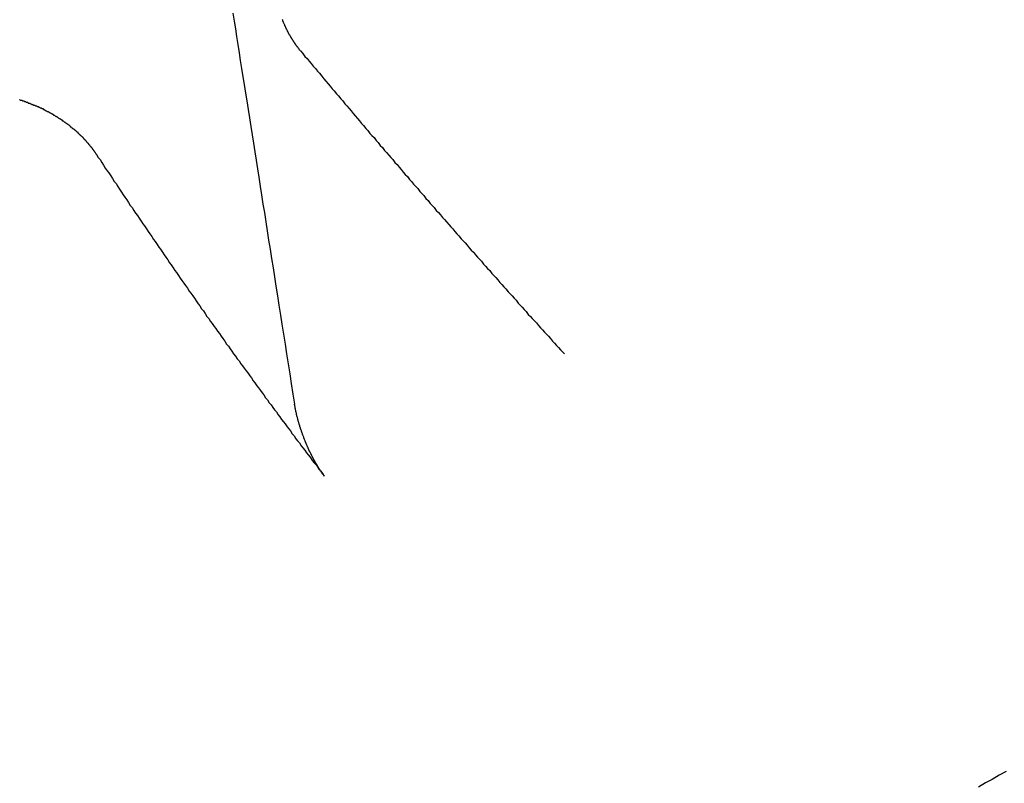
# Model space of a CAD drawing. Extents: x 1107 to 4046, y 937 to 3355.
# Tile 366 of 656: x 2136.67 to 2138.06, y 2667.45 to 2668.53. Entities that reach past the tile are written whole.
import ezdxf

# ---------------------------------------------------------------- set-up
doc = ezdxf.new("R2010")
doc.units = 0
doc.layers.add('KF_VIDA_L___C_REAR', color=7, linetype='CONTINUOUS')

# ---------------------------------------------------------------- blocks, each defined once
blk = doc.blocks.new('KF_VIDA_L___C_REAR')
at = {"layer": 'KF_VIDA_L___C_REAR'}
for points in [[(-48.9147, 978.25, 0), (-48.9245, 978.245, 0), (-48.9343, 978.239, 0), (-48.9441, 978.234, 0), (-48.954, 978.228, 0)], [(-50.0086, 979.323, 0), (-50.0069, 979.312, 0), (-50.0051, 979.301, 0), (-50.0034, 979.29, 0), (-50.0016, 979.279, 0), (-49.9999, 979.267, 0), (-49.9981, 979.256, 0), (-49.9963, 979.245, 0), (-49.9945, 979.233, 0), (-49.9927, 979.222, 0), (-49.9908, 979.21, 0), (-49.989, 979.199, 0), (-49.9871, 979.187, 0), (-49.9853, 979.175, 0), (-49.9834, 979.163, 0), (-49.9815, 979.151, 0), (-49.9796, 979.139, 0), (-49.9777, 979.127, 0), (-49.9758, 979.115, 0), (-49.9739, 979.103, 0), (-49.9719, 979.091, 0), (-49.97, 979.078, 0), (-49.968, 979.066, 0), (-49.966, 979.053, 0), (-49.964, 979.041, 0), (-49.962, 979.028, 0), (-49.96, 979.015, 0), (-49.958, 979.002, 0), (-49.9559, 978.989, 0), (-49.9539, 978.976, 0), (-49.9518, 978.963, 0), (-49.9497, 978.95, 0), (-49.9476, 978.937, 0), (-49.9455, 978.923, 0), (-49.9434, 978.91, 0), (-49.9413, 978.896, 0), (-49.9391, 978.883, 0), (-49.9369, 978.869, 0), (-49.9347, 978.855, 0), (-49.9325, 978.841, 0), (-49.9303, 978.827, 0), (-49.9281, 978.813, 0), (-49.9259, 978.799, 0), (-49.9236, 978.784, 0), (-49.9213, 978.77, 0)], [(-49.9127, 979.27, 0), (-49.9132, 979.27, 0), (-49.9137, 979.271, 0), (-49.9142, 979.271, 0), (-49.9147, 979.272, 0), (-49.9152, 979.273, 0), (-49.9156, 979.273, 0), (-49.9161, 979.274, 0), (-49.9166, 979.275, 0), (-49.9171, 979.275, 0), (-49.9176, 979.276, 0), (-49.918, 979.276, 0), (-49.9185, 979.277, 0), (-49.919, 979.278, 0), (-49.9194, 979.278, 0), (-49.9199, 979.279, 0), (-49.9204, 979.28, 0), (-49.9208, 979.28, 0), (-49.9213, 979.281, 0), (-49.9217, 979.282, 0), (-49.9222, 979.282, 0), (-49.9226, 979.283, 0), (-49.923, 979.284, 0), (-49.9235, 979.284, 0), (-49.9239, 979.285, 0), (-49.9243, 979.286, 0), (-49.9248, 979.286, 0), (-49.9252, 979.287, 0), (-49.9256, 979.288, 0), (-49.926, 979.288, 0), (-49.9264, 979.289, 0), (-49.9268, 979.29, 0), (-49.9272, 979.29, 0), (-49.9276, 979.291, 0), (-49.928, 979.292, 0), (-49.9284, 979.292, 0), (-49.9288, 979.293, 0), (-49.9292, 979.294, 0), (-49.9296, 979.295, 0), (-49.93, 979.295, 0), (-49.9303, 979.296, 0), (-49.9307, 979.297, 0), (-49.9311, 979.297, 0), (-49.9315, 979.298, 0), (-49.9318, 979.299, 0), (-49.9322, 979.3, 0), (-49.9325, 979.3, 0), (-49.9329, 979.301, 0), (-49.9332, 979.302, 0), (-49.9336, 979.302, 0), (-49.9339, 979.303, 0), (-49.9342, 979.304, 0), (-49.9346, 979.305, 0), (-49.9349, 979.305, 0), (-49.9352, 979.306, 0), (-49.9355, 979.307, 0), (-49.9359, 979.308, 0), (-49.9362, 979.308, 0), (-49.9365, 979.309, 0), (-49.9368, 979.31, 0), (-49.9371, 979.311, 0), (-49.9374, 979.311, 0), (-49.9377, 979.312, 0), (-49.9379, 979.313, 0), (-49.9382, 979.314, 0)], [(-49.9127, 979.27, 0), (-49.9097, 979.266, 0), (-49.9067, 979.262, 0), (-49.9037, 979.259, 0), (-49.9008, 979.255, 0), (-49.8978, 979.252, 0), (-49.8948, 979.248, 0), (-49.8918, 979.245, 0), (-49.8888, 979.241, 0), (-49.8859, 979.238, 0), (-49.8829, 979.234, 0), (-49.8799, 979.23, 0), (-49.8769, 979.227, 0), (-49.874, 979.223, 0), (-49.871, 979.22, 0), (-49.868, 979.216, 0), (-49.8651, 979.213, 0), (-49.8621, 979.209, 0), (-49.8591, 979.206, 0), (-49.8561, 979.202, 0), (-49.8532, 979.199, 0), (-49.8502, 979.195, 0), (-49.8473, 979.192, 0), (-49.8443, 979.188, 0), (-49.8413, 979.185, 0), (-49.8384, 979.181, 0), (-49.8354, 979.178, 0), (-49.8324, 979.174, 0), (-49.8295, 979.171, 0), (-49.8265, 979.167, 0), (-49.8236, 979.164, 0), (-49.8206, 979.16, 0), (-49.8177, 979.157, 0), (-49.8147, 979.153, 0), (-49.8118, 979.15, 0), (-49.8088, 979.147, 0), (-49.8059, 979.143, 0), (-49.8029, 979.14, 0), (-49.8, 979.136, 0), (-49.797, 979.133, 0), (-49.7941, 979.129, 0), (-49.7911, 979.126, 0), (-49.7882, 979.122, 0), (-49.7852, 979.119, 0), (-49.7823, 979.116, 0), (-49.7794, 979.112, 0), (-49.7764, 979.109, 0), (-49.7735, 979.105, 0), (-49.7705, 979.102, 0), (-49.7676, 979.098, 0), (-49.7647, 979.095, 0), (-49.7617, 979.092, 0), (-49.7588, 979.088, 0), (-49.7559, 979.085, 0), (-49.7529, 979.081, 0), (-49.75, 979.078, 0), (-49.7471, 979.075, 0), (-49.7442, 979.071, 0), (-49.7412, 979.068, 0), (-49.7383, 979.065, 0), (-49.7354, 979.061, 0), (-49.7325, 979.058, 0), (-49.7295, 979.054, 0), (-49.7266, 979.051, 0), (-49.7237, 979.048, 0), (-49.7208, 979.044, 0), (-49.7179, 979.041, 0), (-49.7149, 979.038, 0), (-49.712, 979.034, 0), (-49.7091, 979.031, 0), (-49.7062, 979.028, 0), (-49.7033, 979.024, 0), (-49.7004, 979.021, 0), (-49.6975, 979.018, 0), (-49.6946, 979.014, 0), (-49.6917, 979.011, 0), (-49.6888, 979.008, 0), (-49.6858, 979.004, 0), (-49.6829, 979.001, 0), (-49.68, 978.998, 0), (-49.6771, 978.995, 0), (-49.6742, 978.991, 0), (-49.6713, 978.988, 0), (-49.6684, 978.985, 0), (-49.6655, 978.981, 0), (-49.6627, 978.978, 0), (-49.6598, 978.975, 0), (-49.6569, 978.972, 0), (-49.654, 978.968, 0), (-49.6511, 978.965, 0), (-49.6482, 978.962, 0), (-49.6453, 978.959, 0), (-49.6424, 978.955, 0), (-49.6395, 978.952, 0), (-49.6367, 978.949, 0), (-49.6338, 978.946, 0), (-49.6309, 978.942, 0), (-49.628, 978.939, 0), (-49.6251, 978.936, 0), (-49.6223, 978.933, 0), (-49.6194, 978.929, 0), (-49.6165, 978.926, 0), (-49.6136, 978.923, 0), (-49.6108, 978.92, 0), (-49.6079, 978.917, 0), (-49.605, 978.913, 0), (-49.6021, 978.91, 0), (-49.5993, 978.907, 0), (-49.5964, 978.904, 0), (-49.5935, 978.901, 0), (-49.5907, 978.897, 0), (-49.5878, 978.894, 0), (-49.585, 978.891, 0), (-49.5821, 978.888, 0), (-49.5792, 978.885, 0), (-49.5764, 978.881, 0), (-49.5735, 978.878, 0), (-49.5707, 978.875, 0), (-49.5678, 978.872, 0), (-49.565, 978.869, 0), (-49.5621, 978.866, 0), (-49.5593, 978.863, 0), (-49.5564, 978.859, 0), (-49.5536, 978.856, 0), (-49.5507, 978.853, 0), (-49.5479, 978.85, 0), (-49.545, 978.847, 0), (-49.5422, 978.844, 0), (-49.5394, 978.841, 0)], [(-50.3102, 979.201, 0), (-50.3094, 979.2, 0), (-50.3086, 979.2, 0), (-50.3079, 979.2, 0), (-50.3071, 979.2, 0), (-50.3063, 979.199, 0), (-50.3056, 979.199, 0), (-50.3048, 979.199, 0), (-50.3041, 979.199, 0), (-50.3033, 979.198, 0), (-50.3026, 979.198, 0), (-50.3018, 979.198, 0), (-50.301, 979.197, 0), (-50.3003, 979.197, 0), (-50.2995, 979.197, 0), (-50.2988, 979.197, 0), (-50.298, 979.196, 0), (-50.2973, 979.196, 0), (-50.2965, 979.196, 0), (-50.2958, 979.196, 0), (-50.295, 979.195, 0), (-50.2943, 979.195, 0), (-50.2935, 979.195, 0), (-50.2928, 979.194, 0), (-50.292, 979.194, 0), (-50.2913, 979.194, 0), (-50.2906, 979.193, 0), (-50.2898, 979.193, 0), (-50.2891, 979.193, 0), (-50.2883, 979.193, 0), (-50.2876, 979.192, 0), (-50.2869, 979.192, 0), (-50.2861, 979.192, 0), (-50.2854, 979.191, 0), (-50.2847, 979.191, 0), (-50.2839, 979.191, 0), (-50.2832, 979.19, 0), (-50.2825, 979.19, 0), (-50.2818, 979.19, 0), (-50.281, 979.189, 0), (-50.2803, 979.189, 0), (-50.2796, 979.189, 0), (-50.2789, 979.188, 0), (-50.2782, 979.188, 0), (-50.2774, 979.188, 0), (-50.2767, 979.187, 0), (-50.276, 979.187, 0), (-50.2753, 979.187, 0), (-50.2746, 979.186, 0), (-50.2739, 979.186, 0), (-50.2732, 979.185, 0), (-50.2725, 979.185, 0), (-50.2718, 979.185, 0), (-50.2711, 979.184, 0), (-50.2704, 979.184, 0), (-50.2697, 979.184, 0), (-50.269, 979.183, 0), (-50.2683, 979.183, 0), (-50.2676, 979.182, 0), (-50.2669, 979.182, 0), (-50.2662, 979.182, 0), (-50.2655, 979.181, 0), (-50.2648, 979.181, 0), (-50.2642, 979.181, 0), (-50.2635, 979.18, 0), (-50.2628, 979.18, 0), (-50.2621, 979.179, 0), (-50.2615, 979.179, 0), (-50.2608, 979.179, 0), (-50.2601, 979.178, 0), (-50.2595, 979.178, 0), (-50.2588, 979.177, 0), (-50.2581, 979.177, 0), (-50.2575, 979.177, 0), (-50.2568, 979.176, 0), (-50.2562, 979.176, 0), (-50.2555, 979.175, 0), (-50.2549, 979.175, 0), (-50.2542, 979.174, 0), (-50.2536, 979.174, 0), (-50.2529, 979.174, 0), (-50.2523, 979.173, 0), (-50.2516, 979.173, 0), (-50.251, 979.172, 0), (-50.2504, 979.172, 0), (-50.2497, 979.171, 0), (-50.2491, 979.171, 0), (-50.2485, 979.171, 0), (-50.2478, 979.17, 0), (-50.2472, 979.17, 0), (-50.2466, 979.169, 0), (-50.246, 979.169, 0), (-50.2454, 979.168, 0), (-50.2448, 979.168, 0), (-50.2441, 979.167, 0), (-50.2435, 979.167, 0), (-50.2429, 979.167, 0), (-50.2423, 979.166, 0), (-50.2417, 979.166, 0), (-50.2411, 979.165, 0), (-50.2405, 979.165, 0), (-50.2399, 979.164, 0), (-50.2394, 979.164, 0), (-50.2388, 979.163, 0), (-50.2382, 979.163, 0), (-50.2376, 979.162, 0), (-50.237, 979.162, 0), (-50.2364, 979.161, 0), (-50.2359, 979.161, 0), (-50.2353, 979.16, 0), (-50.2347, 979.16, 0), (-50.2342, 979.16, 0), (-50.2336, 979.159, 0), (-50.233, 979.159, 0), (-50.2325, 979.158, 0), (-50.2319, 979.158, 0), (-50.2314, 979.157, 0), (-50.2308, 979.157, 0), (-50.2303, 979.156, 0), (-50.2297, 979.156, 0), (-50.2292, 979.155, 0), (-50.2286, 979.155, 0), (-50.2281, 979.154, 0), (-50.2276, 979.154, 0), (-50.227, 979.153, 0), (-50.2265, 979.153, 0), (-50.226, 979.152, 0), (-50.2255, 979.152, 0), (-50.2249, 979.151, 0), (-50.2244, 979.151, 0), (-50.2239, 979.15, 0), (-50.2234, 979.15, 0), (-50.2229, 979.149, 0), (-50.2224, 979.149, 0), (-50.2219, 979.148, 0), (-50.2214, 979.148, 0), (-50.2209, 979.147, 0), (-50.2204, 979.147, 0), (-50.2199, 979.146, 0), (-50.2194, 979.146, 0), (-50.2189, 979.145, 0), (-50.2184, 979.145, 0), (-50.218, 979.144, 0), (-50.2175, 979.144, 0), (-50.217, 979.143, 0), (-50.2165, 979.143, 0), (-50.2161, 979.142, 0), (-50.2156, 979.141, 0), (-50.2151, 979.141, 0), (-50.2147, 979.14, 0), (-50.2142, 979.14, 0), (-50.2138, 979.139, 0), (-50.2133, 979.139, 0), (-50.2129, 979.138, 0), (-50.2124, 979.138, 0), (-50.212, 979.137, 0), (-50.2116, 979.137, 0), (-50.2111, 979.136, 0), (-50.2107, 979.136, 0), (-50.2103, 979.135, 0), (-50.2099, 979.135, 0), (-50.2094, 979.134, 0), (-50.209, 979.134, 0), (-50.2086, 979.133, 0), (-50.2082, 979.133, 0), (-50.2078, 979.132, 0), (-50.2074, 979.131, 0), (-50.207, 979.131, 0), (-50.2066, 979.13, 0), (-50.2062, 979.13, 0), (-50.2058, 979.129, 0), (-50.2054, 979.129, 0), (-50.205, 979.128, 0), (-50.2046, 979.128, 0), (-50.2042, 979.127, 0), (-50.2038, 979.127, 0), (-50.2034, 979.126, 0), (-50.2031, 979.125, 0), (-50.2027, 979.125, 0), (-50.2023, 979.124, 0), (-50.2019, 979.124, 0), (-50.2016, 979.123, 0)], [(-50.2016, 979.123, 0), (-50.199, 979.119, 0), (-50.1965, 979.116, 0), (-50.194, 979.112, 0), (-50.1915, 979.108, 0), (-50.189, 979.104, 0), (-50.1864, 979.1, 0), (-50.1839, 979.097, 0), (-50.1814, 979.093, 0), (-50.1789, 979.089, 0), (-50.1764, 979.085, 0), (-50.1738, 979.082, 0), (-50.1713, 979.078, 0), (-50.1688, 979.074, 0), (-50.1663, 979.07, 0), (-50.1638, 979.066, 0), (-50.1612, 979.063, 0), (-50.1587, 979.059, 0), (-50.1562, 979.055, 0), (-50.1537, 979.051, 0), (-50.1511, 979.048, 0), (-50.1486, 979.044, 0), (-50.1461, 979.04, 0), (-50.1436, 979.037, 0), (-50.1411, 979.033, 0), (-50.1385, 979.029, 0), (-50.136, 979.025, 0), (-50.1335, 979.022, 0), (-50.131, 979.018, 0), (-50.1285, 979.014, 0), (-50.1259, 979.011, 0), (-50.1234, 979.007, 0), (-50.1209, 979.003, 0), (-50.1184, 979, 0), (-50.1158, 978.996, 0), (-50.1133, 978.992, 0), (-50.1108, 978.989, 0), (-50.1083, 978.985, 0), (-50.1058, 978.981, 0), (-50.1032, 978.978, 0), (-50.1007, 978.974, 0), (-50.0982, 978.97, 0), (-50.0957, 978.967, 0), (-50.0932, 978.963, 0), (-50.0906, 978.959, 0), (-50.0881, 978.956, 0), (-50.0856, 978.952, 0), (-50.0831, 978.948, 0), (-50.0806, 978.945, 0), (-50.078, 978.941, 0), (-50.0755, 978.938, 0), (-50.073, 978.934, 0), (-50.0705, 978.93, 0), (-50.068, 978.927, 0), (-50.0654, 978.923, 0), (-50.0629, 978.92, 0), (-50.0604, 978.916, 0), (-50.0579, 978.912, 0), (-50.0553, 978.909, 0), (-50.0528, 978.905, 0), (-50.0503, 978.902, 0), (-50.0478, 978.898, 0), (-50.0453, 978.894, 0), (-50.0427, 978.891, 0), (-50.0402, 978.887, 0), (-50.0377, 978.884, 0), (-50.0352, 978.88, 0), (-50.0327, 978.877, 0), (-50.0302, 978.873, 0), (-50.0276, 978.87, 0), (-50.0251, 978.866, 0), (-50.0226, 978.863, 0), (-50.0201, 978.859, 0), (-50.0176, 978.855, 0), (-50.015, 978.852, 0), (-50.0125, 978.848, 0), (-50.01, 978.845, 0), (-50.0075, 978.841, 0), (-50.005, 978.838, 0), (-50.0025, 978.834, 0), (-49.9999, 978.831, 0), (-49.9974, 978.827, 0), (-49.9949, 978.824, 0), (-49.9924, 978.821, 0), (-49.9899, 978.817, 0), (-49.9873, 978.814, 0), (-49.9848, 978.81, 0), (-49.9823, 978.807, 0), (-49.9798, 978.803, 0), (-49.9773, 978.8, 0), (-49.9748, 978.796, 0), (-49.9723, 978.793, 0), (-49.9697, 978.789, 0), (-49.9672, 978.786, 0), (-49.9647, 978.783, 0), (-49.9622, 978.779, 0), (-49.9597, 978.776, 0), (-49.9572, 978.772, 0), (-49.9546, 978.769, 0), (-49.9521, 978.765, 0), (-49.9496, 978.762, 0), (-49.9471, 978.759, 0), (-49.9446, 978.755, 0), (-49.9421, 978.752, 0), (-49.9396, 978.748, 0), (-49.9371, 978.745, 0), (-49.9345, 978.742, 0), (-49.932, 978.738, 0), (-49.9295, 978.735, 0), (-49.927, 978.732, 0), (-49.9245, 978.728, 0), (-49.922, 978.725, 0), (-49.9195, 978.721, 0), (-49.917, 978.718, 0), (-49.9145, 978.715, 0), (-49.9119, 978.711, 0), (-49.9094, 978.708, 0), (-49.9069, 978.705, 0), (-49.9044, 978.701, 0), (-49.9019, 978.698, 0), (-49.8994, 978.695, 0), (-49.8969, 978.691, 0), (-49.8944, 978.688, 0), (-49.8919, 978.685, 0), (-49.8894, 978.682, 0), (-49.8869, 978.678, 0), (-49.8843, 978.675, 0), (-49.8818, 978.672, 0), (-49.8793, 978.668, 0)], [(-49.8793, 978.668, 0), (-49.8795, 978.669, 0), (-49.8797, 978.669, 0), (-49.8799, 978.669, 0), (-49.88, 978.669, 0), (-49.8802, 978.67, 0), (-49.8804, 978.67, 0), (-49.8805, 978.67, 0), (-49.8807, 978.67, 0), (-49.8809, 978.67, 0), (-49.8811, 978.671, 0), (-49.8812, 978.671, 0), (-49.8814, 978.671, 0), (-49.8816, 978.671, 0), (-49.8818, 978.672, 0), (-49.882, 978.672, 0), (-49.8821, 978.672, 0), (-49.8823, 978.672, 0), (-49.8825, 978.673, 0), (-49.8827, 978.673, 0), (-49.8828, 978.673, 0), (-49.883, 978.673, 0), (-49.8832, 978.674, 0), (-49.8834, 978.674, 0), (-49.8835, 978.674, 0), (-49.8837, 978.674, 0), (-49.8839, 978.675, 0), (-49.8841, 978.675, 0), (-49.8842, 978.675, 0), (-49.8844, 978.675, 0), (-49.8846, 978.676, 0), (-49.8848, 978.676, 0), (-49.8849, 978.676, 0), (-49.8851, 978.677, 0), (-49.8853, 978.677, 0), (-49.8855, 978.677, 0), (-49.8856, 978.677, 0), (-49.8858, 978.678, 0), (-49.886, 978.678, 0), (-49.8862, 978.678, 0), (-49.8863, 978.678, 0), (-49.8865, 978.679, 0), (-49.8867, 978.679, 0), (-49.8868, 978.679, 0), (-49.887, 978.68, 0), (-49.8872, 978.68, 0), (-49.8874, 978.68, 0), (-49.8875, 978.68, 0), (-49.8877, 978.681, 0), (-49.8879, 978.681, 0), (-49.888, 978.681, 0), (-49.8882, 978.681, 0), (-49.8884, 978.682, 0), (-49.8885, 978.682, 0), (-49.8887, 978.682, 0), (-49.8889, 978.683, 0), (-49.889, 978.683, 0), (-49.8892, 978.683, 0), (-49.8894, 978.683, 0), (-49.8895, 978.684, 0), (-49.8897, 978.684, 0), (-49.8898, 978.684, 0), (-49.89, 978.684, 0), (-49.8902, 978.685, 0), (-49.8903, 978.685, 0), (-49.8905, 978.685, 0), (-49.8906, 978.686, 0), (-49.8908, 978.686, 0), (-49.891, 978.686, 0), (-49.8911, 978.686, 0), (-49.8913, 978.687, 0), (-49.8914, 978.687, 0), (-49.8916, 978.687, 0), (-49.8918, 978.687, 0), (-49.8919, 978.688, 0), (-49.8921, 978.688, 0), (-49.8923, 978.688, 0), (-49.8924, 978.689, 0), (-49.8926, 978.689, 0), (-49.8928, 978.689, 0), (-49.8929, 978.69, 0), (-49.8931, 978.69, 0), (-49.8932, 978.69, 0), (-49.8934, 978.69, 0), (-49.8936, 978.691, 0), (-49.8937, 978.691, 0), (-49.8939, 978.691, 0), (-49.8941, 978.692, 0), (-49.8942, 978.692, 0), (-49.8944, 978.692, 0), (-49.8946, 978.693, 0), (-49.8947, 978.693, 0), (-49.8949, 978.693, 0), (-49.8951, 978.694, 0), (-49.8952, 978.694, 0), (-49.8954, 978.694, 0), (-49.8956, 978.695, 0), (-49.8957, 978.695, 0), (-49.8959, 978.695, 0), (-49.8961, 978.695, 0), (-49.8962, 978.696, 0), (-49.8964, 978.696, 0), (-49.8966, 978.696, 0), (-49.8967, 978.697, 0), (-49.8969, 978.697, 0), (-49.8971, 978.697, 0), (-49.8972, 978.698, 0), (-49.8974, 978.698, 0), (-49.8976, 978.698, 0), (-49.8977, 978.699, 0), (-49.8979, 978.699, 0), (-49.898, 978.699, 0), (-49.8982, 978.7, 0), (-49.8984, 978.7, 0), (-49.8985, 978.7, 0), (-49.8987, 978.701, 0), (-49.8989, 978.701, 0), (-49.899, 978.701, 0), (-49.8992, 978.702, 0), (-49.8993, 978.702, 0), (-49.8995, 978.702, 0), (-49.8997, 978.703, 0), (-49.8998, 978.703, 0), (-49.9, 978.703, 0), (-49.9001, 978.704, 0), (-49.9003, 978.704, 0), (-49.9005, 978.704, 0), (-49.9006, 978.705, 0), (-49.9008, 978.705, 0), (-49.9009, 978.705, 0), (-49.9011, 978.706, 0), (-49.9012, 978.706, 0), (-49.9014, 978.706, 0), (-49.9016, 978.707, 0), (-49.9017, 978.707, 0), (-49.9019, 978.707, 0), (-49.902, 978.708, 0), (-49.9022, 978.708, 0), (-49.9023, 978.708, 0), (-49.9025, 978.709, 0), (-49.9026, 978.709, 0), (-49.9028, 978.709, 0), (-49.9029, 978.71, 0), (-49.9031, 978.71, 0), (-49.9032, 978.71, 0), (-49.9034, 978.711, 0), (-49.9035, 978.711, 0), (-49.9036, 978.711, 0), (-49.9038, 978.712, 0), (-49.9039, 978.712, 0), (-49.9041, 978.712, 0), (-49.9042, 978.713, 0), (-49.9043, 978.713, 0), (-49.9045, 978.713, 0), (-49.9046, 978.714, 0), (-49.9048, 978.714, 0), (-49.9049, 978.714, 0), (-49.905, 978.715, 0), (-49.9052, 978.715, 0), (-49.9053, 978.715, 0), (-49.9054, 978.716, 0), (-49.9056, 978.716, 0), (-49.9057, 978.716, 0), (-49.9059, 978.717, 0), (-49.906, 978.717, 0), (-49.9061, 978.717, 0), (-49.9063, 978.718, 0), (-49.9064, 978.718, 0), (-49.9065, 978.718, 0), (-49.9067, 978.719, 0), (-49.9068, 978.719, 0), (-49.9069, 978.719, 0), (-49.9071, 978.72, 0), (-49.9072, 978.72, 0), (-49.9073, 978.72, 0), (-49.9075, 978.721, 0), (-49.9076, 978.721, 0), (-49.9078, 978.722, 0), (-49.9079, 978.722, 0), (-49.908, 978.722, 0), (-49.9082, 978.723, 0), (-49.9083, 978.723, 0), (-49.9084, 978.723, 0), (-49.9086, 978.724, 0), (-49.9087, 978.724, 0), (-49.9088, 978.724, 0), (-49.909, 978.725, 0), (-49.9091, 978.725, 0), (-49.9092, 978.725, 0), (-49.9094, 978.726, 0), (-49.9095, 978.726, 0), (-49.9096, 978.727, 0), (-49.9098, 978.727, 0), (-49.9099, 978.727, 0), (-49.91, 978.728, 0), (-49.9101, 978.728, 0), (-49.9103, 978.728, 0), (-49.9104, 978.729, 0), (-49.9105, 978.729, 0), (-49.9107, 978.729, 0), (-49.9108, 978.73, 0), (-49.9109, 978.73, 0), (-49.911, 978.73, 0), (-49.9112, 978.731, 0), (-49.9113, 978.731, 0), (-49.9114, 978.732, 0), (-49.9115, 978.732, 0), (-49.9117, 978.732, 0), (-49.9118, 978.733, 0), (-49.9119, 978.733, 0), (-49.912, 978.733, 0), (-49.9122, 978.734, 0), (-49.9123, 978.734, 0), (-49.9124, 978.734, 0), (-49.9125, 978.735, 0), (-49.9126, 978.735, 0), (-49.9127, 978.735, 0), (-49.9129, 978.736, 0), (-49.913, 978.736, 0), (-49.9131, 978.737, 0), (-49.9132, 978.737, 0), (-49.9133, 978.737, 0), (-49.9134, 978.738, 0), (-49.9136, 978.738, 0), (-49.9137, 978.738, 0), (-49.9138, 978.739, 0), (-49.9139, 978.739, 0), (-49.914, 978.739, 0), (-49.9141, 978.74, 0), (-49.9142, 978.74, 0), (-49.9143, 978.74, 0), (-49.9144, 978.741, 0), (-49.9145, 978.741, 0), (-49.9146, 978.741, 0), (-49.9147, 978.742, 0), (-49.9148, 978.742, 0), (-49.915, 978.742, 0), (-49.9151, 978.743, 0), (-49.9152, 978.743, 0), (-49.9153, 978.743, 0), (-49.9154, 978.744, 0), (-49.9154, 978.744, 0), (-49.9155, 978.744, 0), (-49.9156, 978.745, 0), (-49.9157, 978.745, 0), (-49.9158, 978.745, 0), (-49.9159, 978.746, 0), (-49.916, 978.746, 0), (-49.9161, 978.746, 0), (-49.9162, 978.747, 0), (-49.9163, 978.747, 0), (-49.9164, 978.747, 0), (-49.9165, 978.748, 0), (-49.9166, 978.748, 0), (-49.9166, 978.748, 0), (-49.9167, 978.749, 0), (-49.9168, 978.749, 0), (-49.9169, 978.749, 0), (-49.917, 978.75, 0), (-49.9171, 978.75, 0), (-49.9172, 978.75, 0), (-49.9173, 978.751, 0), (-49.9174, 978.751, 0), (-49.9174, 978.751, 0), (-49.9175, 978.752, 0), (-49.9176, 978.752, 0), (-49.9177, 978.752, 0), (-49.9178, 978.753, 0), (-49.9179, 978.753, 0), (-49.918, 978.753, 0), (-49.918, 978.754, 0), (-49.9181, 978.754, 0), (-49.9182, 978.754, 0), (-49.9183, 978.755, 0), (-49.9184, 978.755, 0), (-49.9184, 978.755, 0), (-49.9185, 978.756, 0), (-49.9186, 978.756, 0), (-49.9187, 978.757, 0), (-49.9188, 978.757, 0), (-49.9188, 978.757, 0), (-49.9189, 978.758, 0), (-49.919, 978.758, 0), (-49.9191, 978.758, 0), (-49.9191, 978.759, 0), (-49.9192, 978.759, 0), (-49.9193, 978.759, 0), (-49.9194, 978.76, 0), (-49.9194, 978.76, 0), (-49.9195, 978.76, 0), (-49.9196, 978.761, 0), (-49.9197, 978.761, 0), (-49.9197, 978.761, 0), (-49.9198, 978.762, 0), (-49.9199, 978.762, 0), (-49.9199, 978.762, 0), (-49.92, 978.763, 0), (-49.9201, 978.763, 0), (-49.9201, 978.763, 0), (-49.9202, 978.764, 0), (-49.9203, 978.764, 0), (-49.9203, 978.764, 0), (-49.9204, 978.765, 0), (-49.9204, 978.765, 0), (-49.9205, 978.765, 0), (-49.9206, 978.765, 0), (-49.9206, 978.766, 0), (-49.9207, 978.766, 0), (-49.9207, 978.766, 0), (-49.9208, 978.767, 0), (-49.9209, 978.767, 0), (-49.9209, 978.767, 0), (-49.921, 978.768, 0), (-49.921, 978.768, 0), (-49.9211, 978.768, 0), (-49.9211, 978.769, 0), (-49.9212, 978.769, 0), (-49.9212, 978.769, 0), (-49.9213, 978.77, 0), (-49.9213, 978.77, 0)]]:
    blk.add_polyline3d(points, dxfattribs=at)

msp = doc.modelspace()

# ---------------------------------------------------------------- block references
at = {"layer": 'KF_VIDA_L___C_REAR'}
msp.add_blockref('KF_VIDA_L___C_REAR', (2186.9791, 1689.2132), dxfattribs=at)

doc.saveas('drawing.dxf')
